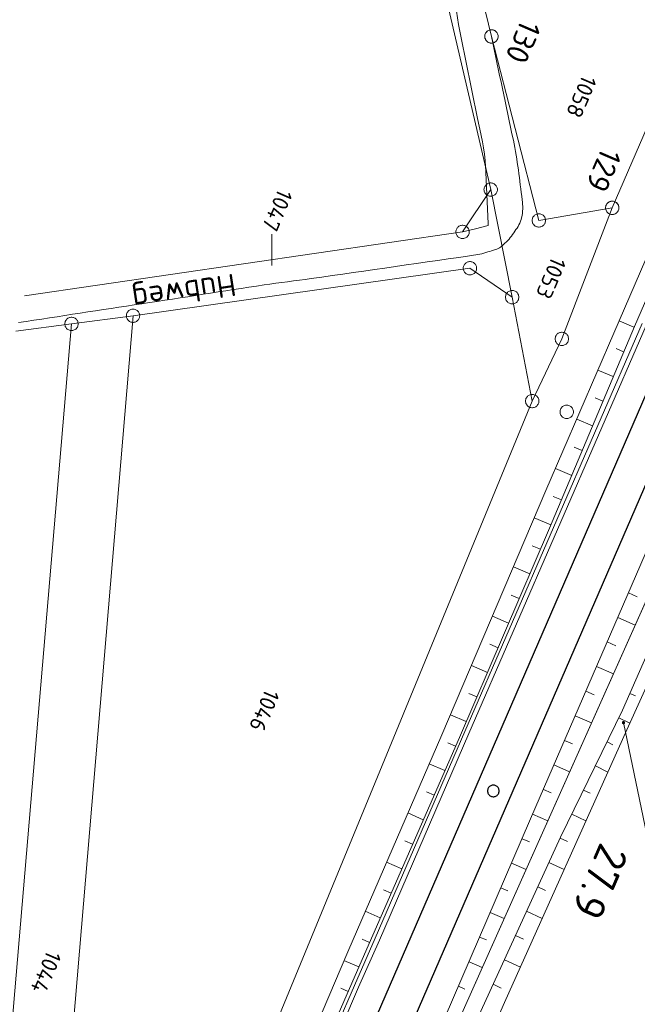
# Model space of a CAD drawing. Header units: metres. Extents: x 3425540 to 3446143, y 5432760 to 5444637.
# Tile 432 of 656: x 3436666 to 3436736, y 5443224 to 5443334. Entities that reach past the tile are written whole.
import ezdxf
from ezdxf.enums import TextEntityAlignment as Align

# ---------------------------------------------------------------- set-up
doc = ezdxf.new("R2010")
doc.units = ezdxf.units.M
for name, color, linetype, lineweight in [('B_Bestand', 9, 'Continuous', 18), ('B_Böschung', 9, 'Continuous', 18), ('B_Flurgrenzen', 9, 'Continuous', 18), ('B_Gleisachse', 9, 'Continuous', 25), ('B_Kilometrierung', 9, 'Continuous', 25), ('Bestand Kabeltröge', 9, 'Continuous', 18)]:
    doc.layers.add(name, color=color, linetype=linetype, lineweight=lineweight)
doc.styles.get("Standard").update_dxf_attribs({"font": 'isocpeur.ttf'})

msp = doc.modelspace()

# ---------------------------------------------------------------- linework, layer by layer
at = {"layer": 'B_Bestand'}
for points, knots in [([(3436702.64, 5443386.58), (3436704.63, 5443378.91), (3436706.62, 5443371.24), (3436708.61, 5443363.57), (3436710.28, 5443357.13), (3436712.09, 5443350.74), (3436713.71, 5443344.29), (3436714.69, 5443340.38), (3436715.09, 5443336.35), (3436715.87, 5443332.4), (3436716.46, 5443329.45), (3436717.1, 5443326.51), (3436717.69, 5443323.55), (3436718.06, 5443321.7), (3436718.54, 5443319.84), (3436718.62, 5443317.95), (3436718.72, 5443315.77), (3436718.82, 5443313.58), (3436718.92, 5443311.39)], [0, 0, 0, 0, 0.308444, 0.308444, 0.308444, 0.567149, 0.567149, 0.567149, 0.723964, 0.723964, 0.723964, 0.841113, 0.841113, 0.841113, 0.914791, 0.914791, 0.914791, 1, 1, 1, 1]), ([(3436719.27, 5443332.56), (3436720.09, 5443328.68), (3436720.91, 5443324.81), (3436721.73, 5443320.93), (3436722.19, 5443318.73), (3436722.44, 5443316.48), (3436722.72, 5443314.25), (3436722.81, 5443313.6), (3436722.82, 5443312.92), (3436722.66, 5443312.26), (3436722.53, 5443311.7), (3436722.23, 5443311.22), (3436721.9, 5443310.74), (3436721.57, 5443310.24), (3436721.23, 5443309.8), (3436720.79, 5443309.39), (3436720.47, 5443309.09), (3436720.14, 5443308.81), (3436719.74, 5443308.69), (3436719.15, 5443308.51), (3436718.57, 5443308.34), (3436717.98, 5443308.16)], [0, 0, 0, 0, 0.437331, 0.437331, 0.437331, 0.685695, 0.685695, 0.685695, 0.759012, 0.759012, 0.759012, 0.821616, 0.821616, 0.821616, 0.885905, 0.885905, 0.885905, 0.932515, 0.932515, 0.932515, 1, 1, 1, 1]), ([(3436717.98, 5443308.16), (3436711.68, 5443307.25), (3436705.37, 5443306.34), (3436699.07, 5443305.44), (3436697.32, 5443305.18), (3436695.55, 5443305), (3436693.8, 5443304.73), (3436689.23, 5443304.04), (3436684.67, 5443303.32), (3436680.1, 5443302.62), (3436675.49, 5443301.92), (3436670.89, 5443301.22), (3436666.28, 5443300.52)], [0, 0, 0, 0, 0.36558, 0.36558, 0.36558, 0.467306, 0.467306, 0.467306, 0.732547, 0.732547, 0.732547, 1, 1, 1, 1])]:
    msp.add_open_spline(points, degree=3, knots=knots, dxfattribs=at)
at = {"layer": 'B_Böschung'}
for p, q in [((3436735.25, 5443300.01), (3436733.6, 5443300.71)), ((3436734.09, 5443297.24), (3436733.25, 5443297.6)), ((3436732.92, 5443294.48), (3436731.21, 5443295.2)), ((3436731.76, 5443291.71), (3436730.89, 5443292.08)), ((3436730.6, 5443288.95), (3436728.83, 5443289.69)), ((3436729.43, 5443286.18), (3436728.54, 5443286.56)), ((3436728.27, 5443283.41), (3436726.45, 5443284.18)), ((3436727.11, 5443280.65), (3436726.18, 5443281.04)), ((3436725.94, 5443277.88), (3436724.08, 5443278.67)), ((3436724.76, 5443275.13), (3436723.84, 5443275.53)), ((3436723.57, 5443272.37), (3436721.74, 5443273.16)), ((3436722.39, 5443269.62), (3436721.47, 5443270.01)), ((3436734.62, 5443270.25), (3436735.62, 5443269.82)), ((3436721.2, 5443266.86), (3436719.38, 5443267.64)), ((3436733.43, 5443267.5), (3436735.39, 5443266.65)), ((3436720.01, 5443264.11), (3436719.11, 5443264.5)), ((3436732.24, 5443264.75), (3436733.2, 5443264.33)), ((3436718.82, 5443261.35), (3436717.03, 5443262.13)), ((3436731.05, 5443261.99), (3436732.94, 5443261.17)), ((3436717.64, 5443258.6), (3436716.75, 5443258.98)), ((3436729.85, 5443259.24), (3436730.79, 5443258.84)), ((3436734.79, 5443258.99), (3436735.41, 5443258.72)), ((3436716.45, 5443255.84), (3436714.68, 5443256.61)), ((3436728.66, 5443256.49), (3436730.49, 5443255.7)), ((3436733.55, 5443256.26), (3436734.77, 5443255.66)), ((3436715.25, 5443253.09), (3436714.38, 5443253.47)), ((3436727.47, 5443253.73), (3436728.37, 5443253.35)), ((3436732.24, 5443253.56), (3436732.89, 5443253.25)), ((3436714.05, 5443250.34), (3436712.31, 5443251.11)), ((3436726.28, 5443250.98), (3436728.04, 5443250.22)), ((3436730.92, 5443250.87), (3436732.31, 5443250.19)), ((3436712.84, 5443247.6), (3436711.98, 5443247.98)), ((3436725.09, 5443248.23), (3436725.95, 5443247.85)), ((3436729.6, 5443248.17), (3436730.34, 5443247.81)), ((3436711.64, 5443244.85), (3436709.92, 5443245.6)), ((3436723.89, 5443245.48), (3436725.59, 5443244.74)), ((3436728.28, 5443245.48), (3436729.86, 5443244.71)), ((3436726.97, 5443242.78), (3436727.81, 5443242.4)), ((3436710.43, 5443242.1), (3436709.58, 5443242.48)), ((3436722.7, 5443242.72), (3436723.54, 5443242.36)), ((3436709.23, 5443239.35), (3436707.53, 5443240.1)), ((3436721.51, 5443239.97), (3436723.15, 5443239.26)), ((3436725.72, 5443240.05), (3436727.42, 5443239.27)), ((3436720.33, 5443237.21), (3436721.12, 5443236.87)), ((3436724.47, 5443237.33), (3436725.33, 5443236.93)), ((3436708.02, 5443236.61), (3436707.18, 5443236.98)), ((3436706.82, 5443233.86), (3436705.14, 5443234.6)), ((3436719.14, 5443234.46), (3436720.7, 5443233.79)), ((3436723.22, 5443234.6), (3436724.97, 5443233.8)), ((3436717.95, 5443231.7), (3436718.71, 5443231.38)), ((3436721.97, 5443231.87), (3436722.86, 5443231.47)), ((3436705.61, 5443231.11), (3436704.78, 5443231.48)), ((3436704.41, 5443228.36), (3436702.75, 5443229.09)), ((3436716.76, 5443228.95), (3436718.25, 5443228.31)), ((3436720.72, 5443229.14), (3436722.52, 5443228.32)), ((3436715.57, 5443226.2), (3436716.3, 5443225.88)), ((3436719.48, 5443226.42), (3436720.38, 5443226)), ((3436703.21, 5443225.61), (3436702.39, 5443225.97))]:
    msp.add_line(p, q, dxfattribs=at)
for points in [[(3436738.75, 5443311.56), (3436738.03, 5443310.88), (3436737.18, 5443309), (3436733, 5443299.34), (3436725.38, 5443281.7), (3436713.71, 5443254.34), (3436703.17, 5443230.07), (3436689.55, 5443198.04), (3436671.27, 5443154.61), (3436668.8, 5443148.77), (3436668.71, 5443147.11), (3436668.82, 5443145.08)], [(3436740.9, 5443310.1), (3436739.96, 5443309.97), (3436739.42, 5443309.3), (3436739.06, 5443308.67), (3436735.29, 5443300.09), (3436725.78, 5443277.49), (3436715.68, 5443254.07), (3436704.78, 5443229.21), (3436693.34, 5443203.02), (3436685.54, 5443185.39), (3436678.67, 5443168.97), (3436668.82, 5443145.08)], [(3436749.78, 5443306.13), (3436749.78, 5443305.54), (3436749.56, 5443304.73), (3436746.82, 5443298.45), (3436736.01, 5443273.45), (3436723.67, 5443244.96), (3436713.04, 5443220.33), (3436705.1, 5443202.21), (3436690.02, 5443167.04), (3436678.29, 5443140.42)], [(3436751.98, 5443306.17), (3436752.39, 5443305.68), (3436752.4, 5443305.26), (3436752.3, 5443304.48), (3436710, 5443209.85), (3436707.34, 5443203.65), (3436706.63, 5443199.94)], [(3436711.68, 5443206.99), (3436712.32, 5443210.23), (3436717.69, 5443222.52), (3436727.03, 5443242.91), (3436733.97, 5443257.11), (3436744.03, 5443280.04), (3436752.2, 5443298.59), (3436755.03, 5443304.6), (3436755.79, 5443305.47), (3436758.1, 5443305.68), (3436762.24, 5443304.25), (3436764.95, 5443303.22), (3436765.62, 5443302.58), (3436765.71, 5443301.94)], [(3436712.26, 5443206.83), (3436713.19, 5443207.59), (3436717.69, 5443217.41), (3436720.75, 5443224.39), (3436734.44, 5443254.93), (3436743.22, 5443274.26), (3436754.45, 5443298.91), (3436754.86, 5443301.25), (3436755.64, 5443303.14)]]:
    msp.add_lwpolyline(points, dxfattribs=at)
at = {"layer": 'B_Flurgrenzen'}
for p, q in [((3436811.32, 5443436.61), (3436710, 5443209.85)), ((3436719.19, 5443315.4), (3436702.66, 5443386.7)), ((3436732.81, 5443313.37), (3436743.35, 5443337.73)), ((3436718.61, 5443335.3), (3436719.27, 5443332.56)), ((3436719.27, 5443332.56), (3436724.59, 5443311.95)), ((3436716.04, 5443310.67), (3436719.19, 5443315.4)), ((3436721.6, 5443303.36), (3436719.19, 5443315.4)), ((3436724.59, 5443311.95), (3436732.81, 5443313.37)), ((3436732.81, 5443313.37), (3436727.16, 5443298.69)), ((3436666.94, 5443303.52), (3436716.04, 5443310.67)), ((3436694.65, 5443310.42), (3436694.65, 5443306.89)), ((3436679.11, 5443301.28), (3436716.86, 5443306.6)), ((3436716.86, 5443306.6), (3436721.6, 5443303.36)), ((3436721.6, 5443303.36), (3436723.84, 5443291.73)), ((3436666.72, 5443154.76), (3436679.11, 5443301.28)), ((3436672.21, 5443300.37), (3436679.11, 5443301.28)), ((3436658.76, 5443142.56), (3436672.21, 5443300.37)), ((3436665.97, 5443299.55), (3436672.21, 5443300.37)), ((3436727.16, 5443298.69), (3436723.84, 5443291.73)), ((3436723.84, 5443291.73), (3436685.82, 5443199.5)), ((3436746.78, 5443194.27), (3436734.08, 5443255.72))]:
    msp.add_line(p, q, dxfattribs=at)
for points in [[(3436720.02, 5443332.56), (3436720.02, 5443332.66), (3436720, 5443332.74), (3436719.97, 5443332.84), (3436719.93, 5443332.92), (3436719.87, 5443333), (3436719.82, 5443333.08), (3436719.75, 5443333.14), (3436719.67, 5443333.19), (3436719.59, 5443333.24), (3436719.5, 5443333.27), (3436719.41, 5443333.29), (3436719.32, 5443333.31), (3436719.23, 5443333.31), (3436719.13, 5443333.29), (3436719.04, 5443333.27), (3436718.95, 5443333.24), (3436718.87, 5443333.19), (3436718.79, 5443333.14), (3436718.73, 5443333.08), (3436718.67, 5443333), (3436718.62, 5443332.92), (3436718.58, 5443332.84), (3436718.55, 5443332.74), (3436718.53, 5443332.66), (3436718.52, 5443332.56), (3436718.53, 5443332.47), (3436718.55, 5443332.38), (3436718.58, 5443332.28), (3436718.62, 5443332.2), (3436718.67, 5443332.12), (3436718.73, 5443332.05), (3436718.79, 5443331.98), (3436718.87, 5443331.93), (3436718.95, 5443331.88), (3436719.04, 5443331.85), (3436719.13, 5443331.83), (3436719.23, 5443331.82), (3436719.32, 5443331.82), (3436719.41, 5443331.83), (3436719.5, 5443331.85), (3436719.59, 5443331.88), (3436719.67, 5443331.93), (3436719.75, 5443331.98), (3436719.82, 5443332.05), (3436719.87, 5443332.12), (3436719.93, 5443332.2), (3436719.97, 5443332.28), (3436720, 5443332.38), (3436720.02, 5443332.47), (3436720.02, 5443332.56)], [(3436718.98, 5443331.87), (3436719.07, 5443331.84), (3436719.15, 5443331.82), (3436719.25, 5443331.81), (3436719.34, 5443331.82), (3436719.44, 5443331.84), (3436719.53, 5443331.86), (3436719.62, 5443331.89), (3436719.69, 5443331.94), (3436719.77, 5443332), (3436719.83, 5443332.07), (3436719.89, 5443332.14), (3436719.94, 5443332.22), (3436719.98, 5443332.31), (3436720, 5443332.4), (3436720.01, 5443332.49), (3436720.02, 5443332.59), (3436720.01, 5443332.68), (3436719.99, 5443332.77), (3436719.96, 5443332.86), (3436719.91, 5443332.94), (3436719.86, 5443333.02), (3436719.8, 5443333.09), (3436719.73, 5443333.16), (3436719.65, 5443333.21), (3436719.57, 5443333.25), (3436719.48, 5443333.28), (3436719.39, 5443333.3), (3436719.29, 5443333.31), (3436719.2, 5443333.31), (3436719.11, 5443333.29), (3436719.02, 5443333.26), (3436718.93, 5443333.23), (3436718.85, 5443333.18), (3436718.78, 5443333.12), (3436718.71, 5443333.05), (3436718.66, 5443332.98), (3436718.61, 5443332.9), (3436718.57, 5443332.81), (3436718.54, 5443332.72), (3436718.53, 5443332.63), (3436718.52, 5443332.54), (3436718.53, 5443332.44), (3436718.55, 5443332.35), (3436718.59, 5443332.27), (3436718.63, 5443332.18), (3436718.68, 5443332.1), (3436718.74, 5443332.03), (3436718.82, 5443331.97), (3436718.89, 5443331.91), (3436718.98, 5443331.87)], [(3436719.94, 5443315.4), (3436719.94, 5443315.5), (3436719.92, 5443315.59), (3436719.89, 5443315.68), (3436719.85, 5443315.76), (3436719.79, 5443315.84), (3436719.74, 5443315.92), (3436719.67, 5443315.98), (3436719.59, 5443316.04), (3436719.51, 5443316.08), (3436719.42, 5443316.11), (3436719.33, 5443316.14), (3436719.24, 5443316.15), (3436719.15, 5443316.15), (3436719.05, 5443316.14), (3436718.96, 5443316.11), (3436718.87, 5443316.08), (3436718.79, 5443316.04), (3436718.71, 5443315.98), (3436718.65, 5443315.92), (3436718.59, 5443315.84), (3436718.54, 5443315.76), (3436718.5, 5443315.68), (3436718.47, 5443315.59), (3436718.45, 5443315.5), (3436718.44, 5443315.4), (3436718.45, 5443315.31), (3436718.47, 5443315.22), (3436718.5, 5443315.13), (3436718.54, 5443315.04), (3436718.59, 5443314.97), (3436718.65, 5443314.89), (3436718.71, 5443314.83), (3436718.79, 5443314.77), (3436718.87, 5443314.73), (3436718.96, 5443314.7), (3436719.05, 5443314.67), (3436719.15, 5443314.66), (3436719.24, 5443314.66), (3436719.33, 5443314.67), (3436719.42, 5443314.7), (3436719.51, 5443314.73), (3436719.59, 5443314.77), (3436719.67, 5443314.83), (3436719.74, 5443314.89), (3436719.79, 5443314.97), (3436719.85, 5443315.04), (3436719.89, 5443315.13), (3436719.92, 5443315.22), (3436719.94, 5443315.31), (3436719.94, 5443315.4)], [(3436732.52, 5443312.68), (3436732.61, 5443312.65), (3436732.69, 5443312.63), (3436732.79, 5443312.62), (3436732.88, 5443312.62), (3436732.98, 5443312.64), (3436733.07, 5443312.66), (3436733.16, 5443312.7), (3436733.23, 5443312.75), (3436733.31, 5443312.8), (3436733.37, 5443312.87), (3436733.43, 5443312.95), (3436733.48, 5443313.03), (3436733.52, 5443313.12), (3436733.54, 5443313.21), (3436733.55, 5443313.3), (3436733.56, 5443313.39), (3436733.55, 5443313.49), (3436733.53, 5443313.58), (3436733.5, 5443313.66), (3436733.45, 5443313.75), (3436733.4, 5443313.83), (3436733.34, 5443313.9), (3436733.27, 5443313.96), (3436733.19, 5443314.01), (3436733.11, 5443314.05), (3436733.02, 5443314.09), (3436732.93, 5443314.11), (3436732.83, 5443314.12), (3436732.74, 5443314.11), (3436732.65, 5443314.09), (3436732.56, 5443314.07), (3436732.47, 5443314.03), (3436732.39, 5443313.98), (3436732.32, 5443313.93), (3436732.25, 5443313.86), (3436732.2, 5443313.79), (3436732.15, 5443313.7), (3436732.11, 5443313.62), (3436732.08, 5443313.53), (3436732.07, 5443313.43), (3436732.06, 5443313.34), (3436732.07, 5443313.25), (3436732.09, 5443313.16), (3436732.13, 5443313.07), (3436732.17, 5443312.99), (3436732.22, 5443312.91), (3436732.28, 5443312.84), (3436732.36, 5443312.77), (3436732.43, 5443312.72), (3436732.52, 5443312.68)], [(3436733.56, 5443313.37), (3436733.56, 5443313.46), (3436733.54, 5443313.55), (3436733.51, 5443313.64), (3436733.47, 5443313.73), (3436733.41, 5443313.8), (3436733.36, 5443313.88), (3436733.29, 5443313.95), (3436733.21, 5443314), (3436733.13, 5443314.05), (3436733.04, 5443314.08), (3436732.95, 5443314.1), (3436732.86, 5443314.11), (3436732.77, 5443314.11), (3436732.67, 5443314.1), (3436732.58, 5443314.08), (3436732.49, 5443314.05), (3436732.41, 5443314), (3436732.33, 5443313.95), (3436732.27, 5443313.88), (3436732.21, 5443313.8), (3436732.16, 5443313.73), (3436732.12, 5443313.64), (3436732.09, 5443313.55), (3436732.07, 5443313.46), (3436732.06, 5443313.37), (3436732.07, 5443313.27), (3436732.09, 5443313.18), (3436732.12, 5443313.09), (3436732.16, 5443313.01), (3436732.21, 5443312.93), (3436732.27, 5443312.85), (3436732.33, 5443312.79), (3436732.41, 5443312.73), (3436732.49, 5443312.69), (3436732.58, 5443312.66), (3436732.67, 5443312.63), (3436732.77, 5443312.62), (3436732.86, 5443312.62), (3436732.95, 5443312.63), (3436733.04, 5443312.66), (3436733.13, 5443312.69), (3436733.21, 5443312.73), (3436733.29, 5443312.79), (3436733.36, 5443312.85), (3436733.41, 5443312.93), (3436733.47, 5443313.01), (3436733.51, 5443313.09), (3436733.54, 5443313.18), (3436733.56, 5443313.27), (3436733.56, 5443313.37)], [(3436725.34, 5443311.95), (3436725.33, 5443312.05), (3436725.31, 5443312.14), (3436725.29, 5443312.23), (3436725.24, 5443312.31), (3436725.19, 5443312.39), (3436725.13, 5443312.47), (3436725.07, 5443312.53), (3436724.99, 5443312.59), (3436724.91, 5443312.63), (3436724.82, 5443312.66), (3436724.73, 5443312.69), (3436724.64, 5443312.7), (3436724.54, 5443312.7), (3436724.45, 5443312.69), (3436724.36, 5443312.66), (3436724.27, 5443312.63), (3436724.19, 5443312.59), (3436724.11, 5443312.53), (3436724.05, 5443312.47), (3436723.99, 5443312.39), (3436723.93, 5443312.31), (3436723.89, 5443312.23), (3436723.86, 5443312.14), (3436723.84, 5443312.05), (3436723.84, 5443311.95), (3436723.84, 5443311.86), (3436723.86, 5443311.77), (3436723.89, 5443311.68), (3436723.93, 5443311.59), (3436723.99, 5443311.52), (3436724.05, 5443311.44), (3436724.11, 5443311.37), (3436724.19, 5443311.32), (3436724.27, 5443311.27), (3436724.36, 5443311.24), (3436724.45, 5443311.22), (3436724.54, 5443311.21), (3436724.64, 5443311.21), (3436724.73, 5443311.22), (3436724.82, 5443311.24), (3436724.91, 5443311.27), (3436724.99, 5443311.32), (3436725.07, 5443311.37), (3436725.13, 5443311.44), (3436725.19, 5443311.52), (3436725.24, 5443311.59), (3436725.29, 5443311.68), (3436725.31, 5443311.77), (3436725.33, 5443311.86), (3436725.34, 5443311.95)], [(3436716.79, 5443310.67), (3436716.78, 5443310.76), (3436716.76, 5443310.85), (3436716.73, 5443310.95), (3436716.69, 5443311.03), (3436716.64, 5443311.11), (3436716.58, 5443311.18), (3436716.51, 5443311.25), (3436716.44, 5443311.3), (3436716.36, 5443311.35), (3436716.27, 5443311.38), (3436716.18, 5443311.4), (3436716.08, 5443311.41), (3436715.99, 5443311.41), (3436715.89, 5443311.4), (3436715.81, 5443311.38), (3436715.72, 5443311.35), (3436715.63, 5443311.3), (3436715.56, 5443311.25), (3436715.49, 5443311.18), (3436715.43, 5443311.11), (3436715.38, 5443311.03), (3436715.34, 5443310.95), (3436715.31, 5443310.85), (3436715.29, 5443310.76), (3436715.29, 5443310.67), (3436715.29, 5443310.57), (3436715.31, 5443310.49), (3436715.34, 5443310.39), (3436715.38, 5443310.31), (3436715.43, 5443310.23), (3436715.49, 5443310.15), (3436715.56, 5443310.09), (3436715.63, 5443310.04), (3436715.72, 5443309.99), (3436715.81, 5443309.96), (3436715.89, 5443309.94), (3436715.99, 5443309.92), (3436716.08, 5443309.92), (3436716.18, 5443309.94), (3436716.27, 5443309.96), (3436716.36, 5443309.99), (3436716.44, 5443310.04), (3436716.51, 5443310.09), (3436716.58, 5443310.15), (3436716.64, 5443310.23), (3436716.69, 5443310.31), (3436716.73, 5443310.39), (3436716.76, 5443310.49), (3436716.78, 5443310.57), (3436716.79, 5443310.67)], [(3436718.92, 5443311.39), (3436717.48, 5443311.03), (3436716.04, 5443310.67)], [(3436717.61, 5443306.6), (3436717.61, 5443306.69), (3436717.59, 5443306.78), (3436717.56, 5443306.88), (3436717.52, 5443306.96), (3436717.47, 5443307.04), (3436717.41, 5443307.11), (3436717.34, 5443307.18), (3436717.27, 5443307.23), (3436717.18, 5443307.28), (3436717.09, 5443307.31), (3436717.01, 5443307.33), (3436716.91, 5443307.34), (3436716.82, 5443307.34), (3436716.72, 5443307.33), (3436716.63, 5443307.31), (3436716.55, 5443307.28), (3436716.46, 5443307.23), (3436716.39, 5443307.18), (3436716.32, 5443307.11), (3436716.26, 5443307.04), (3436716.21, 5443306.96), (3436716.17, 5443306.88), (3436716.14, 5443306.78), (3436716.12, 5443306.69), (3436716.11, 5443306.6), (3436716.12, 5443306.51), (3436716.14, 5443306.42), (3436716.17, 5443306.32), (3436716.21, 5443306.24), (3436716.26, 5443306.16), (3436716.32, 5443306.09), (3436716.39, 5443306.02), (3436716.46, 5443305.97), (3436716.55, 5443305.92), (3436716.63, 5443305.89), (3436716.72, 5443305.87), (3436716.82, 5443305.86), (3436716.91, 5443305.86), (3436717.01, 5443305.87), (3436717.09, 5443305.89), (3436717.18, 5443305.92), (3436717.27, 5443305.97), (3436717.34, 5443306.02), (3436717.41, 5443306.09), (3436717.47, 5443306.16), (3436717.52, 5443306.24), (3436717.56, 5443306.32), (3436717.59, 5443306.42), (3436717.61, 5443306.51), (3436717.61, 5443306.6)], [(3436722.35, 5443303.36), (3436722.34, 5443303.45), (3436722.32, 5443303.54), (3436722.3, 5443303.64), (3436722.25, 5443303.72), (3436722.2, 5443303.8), (3436722.14, 5443303.87), (3436722.08, 5443303.94), (3436722, 5443303.99), (3436721.92, 5443304.04), (3436721.83, 5443304.07), (3436721.74, 5443304.09), (3436721.65, 5443304.1), (3436721.55, 5443304.1), (3436721.46, 5443304.09), (3436721.37, 5443304.07), (3436721.28, 5443304.04), (3436721.2, 5443303.99), (3436721.12, 5443303.94), (3436721.06, 5443303.87), (3436721, 5443303.8), (3436720.94, 5443303.72), (3436720.9, 5443303.64), (3436720.87, 5443303.54), (3436720.85, 5443303.45), (3436720.85, 5443303.36), (3436720.85, 5443303.27), (3436720.87, 5443303.18), (3436720.9, 5443303.08), (3436720.94, 5443303), (3436721, 5443302.92), (3436721.06, 5443302.85), (3436721.12, 5443302.78), (3436721.2, 5443302.73), (3436721.28, 5443302.68), (3436721.37, 5443302.65), (3436721.46, 5443302.63), (3436721.55, 5443302.62), (3436721.65, 5443302.62), (3436721.74, 5443302.63), (3436721.83, 5443302.65), (3436721.92, 5443302.68), (3436722, 5443302.73), (3436722.08, 5443302.78), (3436722.14, 5443302.85), (3436722.2, 5443302.92), (3436722.25, 5443303), (3436722.3, 5443303.08), (3436722.32, 5443303.18), (3436722.34, 5443303.27), (3436722.35, 5443303.36)], [(3436679.86, 5443301.28), (3436679.85, 5443301.37), (3436679.83, 5443301.46), (3436679.81, 5443301.56), (3436679.76, 5443301.64), (3436679.71, 5443301.72), (3436679.65, 5443301.79), (3436679.59, 5443301.86), (3436679.51, 5443301.91), (3436679.43, 5443301.96), (3436679.34, 5443301.99), (3436679.25, 5443302.01), (3436679.16, 5443302.02), (3436679.06, 5443302.02), (3436678.97, 5443302.01), (3436678.88, 5443301.99), (3436678.79, 5443301.96), (3436678.71, 5443301.91), (3436678.63, 5443301.86), (3436678.57, 5443301.79), (3436678.51, 5443301.72), (3436678.45, 5443301.64), (3436678.41, 5443301.56), (3436678.38, 5443301.46), (3436678.36, 5443301.37), (3436678.36, 5443301.28), (3436678.36, 5443301.19), (3436678.38, 5443301.1), (3436678.41, 5443301), (3436678.45, 5443300.92), (3436678.51, 5443300.84), (3436678.57, 5443300.77), (3436678.63, 5443300.7), (3436678.71, 5443300.65), (3436678.79, 5443300.6), (3436678.88, 5443300.57), (3436678.97, 5443300.55), (3436679.06, 5443300.54), (3436679.16, 5443300.54), (3436679.25, 5443300.55), (3436679.34, 5443300.57), (3436679.43, 5443300.6), (3436679.51, 5443300.65), (3436679.59, 5443300.7), (3436679.65, 5443300.77), (3436679.71, 5443300.84), (3436679.76, 5443300.92), (3436679.81, 5443301), (3436679.83, 5443301.1), (3436679.85, 5443301.19), (3436679.86, 5443301.28)], [(3436672.96, 5443300.37), (3436672.96, 5443300.46), (3436672.94, 5443300.55), (3436672.91, 5443300.64), (3436672.87, 5443300.73), (3436672.82, 5443300.8), (3436672.76, 5443300.88), (3436672.69, 5443300.94), (3436672.62, 5443301), (3436672.53, 5443301.04), (3436672.44, 5443301.07), (3436672.36, 5443301.1), (3436672.26, 5443301.11), (3436672.17, 5443301.11), (3436672.07, 5443301.1), (3436671.98, 5443301.07), (3436671.9, 5443301.04), (3436671.81, 5443301), (3436671.74, 5443300.94), (3436671.67, 5443300.88), (3436671.61, 5443300.8), (3436671.56, 5443300.73), (3436671.52, 5443300.64), (3436671.49, 5443300.55), (3436671.47, 5443300.46), (3436671.46, 5443300.37), (3436671.47, 5443300.27), (3436671.49, 5443300.18), (3436671.52, 5443300.09), (3436671.56, 5443300.01), (3436671.61, 5443299.93), (3436671.67, 5443299.85), (3436671.74, 5443299.79), (3436671.81, 5443299.73), (3436671.9, 5443299.69), (3436671.98, 5443299.66), (3436672.07, 5443299.63), (3436672.17, 5443299.62), (3436672.26, 5443299.62), (3436672.36, 5443299.63), (3436672.44, 5443299.66), (3436672.53, 5443299.69), (3436672.62, 5443299.73), (3436672.69, 5443299.79), (3436672.76, 5443299.85), (3436672.82, 5443299.93), (3436672.87, 5443300.01), (3436672.91, 5443300.09), (3436672.94, 5443300.18), (3436672.96, 5443300.27), (3436672.96, 5443300.37)], [(3436727.91, 5443298.69), (3436727.91, 5443298.78), (3436727.89, 5443298.87), (3436727.86, 5443298.97), (3436727.82, 5443299.05), (3436727.77, 5443299.13), (3436727.71, 5443299.2), (3436727.64, 5443299.27), (3436727.57, 5443299.32), (3436727.48, 5443299.37), (3436727.39, 5443299.4), (3436727.31, 5443299.42), (3436727.21, 5443299.43), (3436727.12, 5443299.43), (3436727.02, 5443299.42), (3436726.93, 5443299.4), (3436726.85, 5443299.37), (3436726.76, 5443299.32), (3436726.69, 5443299.27), (3436726.62, 5443299.2), (3436726.56, 5443299.13), (3436726.51, 5443299.05), (3436726.47, 5443298.97), (3436726.44, 5443298.87), (3436726.42, 5443298.78), (3436726.41, 5443298.69), (3436726.42, 5443298.59), (3436726.44, 5443298.51), (3436726.47, 5443298.41), (3436726.51, 5443298.33), (3436726.56, 5443298.25), (3436726.62, 5443298.17), (3436726.69, 5443298.11), (3436726.76, 5443298.06), (3436726.85, 5443298.01), (3436726.93, 5443297.98), (3436727.02, 5443297.96), (3436727.12, 5443297.94), (3436727.21, 5443297.94), (3436727.31, 5443297.96), (3436727.39, 5443297.98), (3436727.48, 5443298.01), (3436727.57, 5443298.06), (3436727.64, 5443298.11), (3436727.71, 5443298.17), (3436727.77, 5443298.25), (3436727.82, 5443298.33), (3436727.86, 5443298.41), (3436727.89, 5443298.51), (3436727.91, 5443298.59), (3436727.91, 5443298.69)], [(3436724.59, 5443291.73), (3436724.59, 5443291.82), (3436724.57, 5443291.91), (3436724.54, 5443292), (3436724.5, 5443292.09), (3436724.44, 5443292.16), (3436724.38, 5443292.24), (3436724.32, 5443292.3), (3436724.24, 5443292.36), (3436724.16, 5443292.4), (3436724.07, 5443292.43), (3436723.98, 5443292.46), (3436723.89, 5443292.47), (3436723.79, 5443292.47), (3436723.7, 5443292.46), (3436723.61, 5443292.43), (3436723.52, 5443292.4), (3436723.44, 5443292.36), (3436723.36, 5443292.3), (3436723.3, 5443292.24), (3436723.24, 5443292.16), (3436723.19, 5443292.09), (3436723.14, 5443292), (3436723.12, 5443291.91), (3436723.1, 5443291.82), (3436723.09, 5443291.73), (3436723.1, 5443291.63), (3436723.12, 5443291.54), (3436723.14, 5443291.45), (3436723.19, 5443291.37), (3436723.24, 5443291.29), (3436723.3, 5443291.21), (3436723.36, 5443291.15), (3436723.44, 5443291.09), (3436723.52, 5443291.05), (3436723.61, 5443291.02), (3436723.7, 5443290.99), (3436723.79, 5443290.98), (3436723.89, 5443290.98), (3436723.98, 5443290.99), (3436724.07, 5443291.02), (3436724.16, 5443291.05), (3436724.24, 5443291.09), (3436724.32, 5443291.15), (3436724.38, 5443291.21), (3436724.44, 5443291.29), (3436724.5, 5443291.37), (3436724.54, 5443291.45), (3436724.57, 5443291.54), (3436724.59, 5443291.63), (3436724.59, 5443291.73)], [(3436728.46, 5443290.52), (3436728.46, 5443290.61), (3436728.44, 5443290.7), (3436728.41, 5443290.8), (3436728.37, 5443290.88), (3436728.31, 5443290.96), (3436728.26, 5443291.03), (3436728.19, 5443291.1), (3436728.11, 5443291.15), (3436728.03, 5443291.2), (3436727.94, 5443291.23), (3436727.85, 5443291.25), (3436727.76, 5443291.26), (3436727.67, 5443291.26), (3436727.57, 5443291.25), (3436727.48, 5443291.23), (3436727.39, 5443291.2), (3436727.31, 5443291.15), (3436727.23, 5443291.1), (3436727.17, 5443291.03), (3436727.11, 5443290.96), (3436727.06, 5443290.88), (3436727.02, 5443290.8), (3436726.99, 5443290.7), (3436726.97, 5443290.61), (3436726.96, 5443290.52), (3436726.97, 5443290.42), (3436726.99, 5443290.34), (3436727.02, 5443290.24), (3436727.06, 5443290.16), (3436727.11, 5443290.08), (3436727.17, 5443290), (3436727.23, 5443289.94), (3436727.31, 5443289.89), (3436727.39, 5443289.84), (3436727.48, 5443289.81), (3436727.57, 5443289.79), (3436727.67, 5443289.77), (3436727.76, 5443289.77), (3436727.85, 5443289.79), (3436727.94, 5443289.81), (3436728.03, 5443289.84), (3436728.11, 5443289.89), (3436728.19, 5443289.94), (3436728.26, 5443290), (3436728.31, 5443290.08), (3436728.37, 5443290.16), (3436728.41, 5443290.24), (3436728.44, 5443290.34), (3436728.46, 5443290.42), (3436728.46, 5443290.52)], [(3436734.2, 5443255.72), (3436734.2, 5443255.74), (3436734.2, 5443255.76), (3436734.19, 5443255.77), (3436734.18, 5443255.78), (3436734.18, 5443255.8), (3436734.17, 5443255.81), (3436734.16, 5443255.82), (3436734.14, 5443255.83), (3436734.13, 5443255.84), (3436734.11, 5443255.84), (3436734.1, 5443255.85), (3436734.08, 5443255.85), (3436734.07, 5443255.85), (3436734.05, 5443255.85), (3436734.04, 5443255.84), (3436734.02, 5443255.84), (3436734.01, 5443255.83), (3436734, 5443255.82), (3436733.98, 5443255.81), (3436733.97, 5443255.8), (3436733.97, 5443255.78), (3436733.96, 5443255.77), (3436733.95, 5443255.76), (3436733.95, 5443255.74), (3436733.95, 5443255.72), (3436733.95, 5443255.71), (3436733.95, 5443255.69), (3436733.96, 5443255.68), (3436733.97, 5443255.66), (3436733.97, 5443255.65), (3436733.98, 5443255.64), (3436734, 5443255.63), (3436734.01, 5443255.62), (3436734.02, 5443255.61), (3436734.04, 5443255.61), (3436734.05, 5443255.6), (3436734.07, 5443255.6), (3436734.08, 5443255.6), (3436734.1, 5443255.6), (3436734.11, 5443255.61), (3436734.13, 5443255.61), (3436734.14, 5443255.62), (3436734.16, 5443255.63), (3436734.17, 5443255.64), (3436734.18, 5443255.65), (3436734.18, 5443255.66), (3436734.19, 5443255.68), (3436734.2, 5443255.69), (3436734.2, 5443255.71), (3436734.2, 5443255.72)], [(3436734.18, 5443255.72), (3436734.17, 5443255.74), (3436734.17, 5443255.75), (3436734.17, 5443255.76), (3436734.16, 5443255.78), (3436734.15, 5443255.79), (3436734.14, 5443255.8), (3436734.13, 5443255.81), (3436734.12, 5443255.82), (3436734.11, 5443255.82), (3436734.09, 5443255.82), (3436734.08, 5443255.82), (3436734.06, 5443255.82), (3436734.05, 5443255.82), (3436734.04, 5443255.82), (3436734.03, 5443255.81), (3436734.01, 5443255.8), (3436734, 5443255.79), (3436733.99, 5443255.78), (3436733.99, 5443255.77), (3436733.98, 5443255.76), (3436733.98, 5443255.75), (3436733.98, 5443255.73), (3436733.98, 5443255.72), (3436733.98, 5443255.7), (3436733.98, 5443255.69), (3436733.99, 5443255.68), (3436733.99, 5443255.67), (3436734, 5443255.65), (3436734.01, 5443255.65), (3436734.03, 5443255.64), (3436734.04, 5443255.63), (3436734.05, 5443255.63), (3436734.06, 5443255.63), (3436734.08, 5443255.62), (3436734.09, 5443255.63), (3436734.11, 5443255.63), (3436734.12, 5443255.63), (3436734.13, 5443255.64), (3436734.14, 5443255.65), (3436734.15, 5443255.66), (3436734.16, 5443255.67), (3436734.17, 5443255.68), (3436734.17, 5443255.7), (3436734.17, 5443255.71), (3436734.18, 5443255.72)], [(3436734.15, 5443255.72), (3436734.15, 5443255.74), (3436734.15, 5443255.75), (3436734.14, 5443255.76), (3436734.14, 5443255.77), (3436734.13, 5443255.78), (3436734.12, 5443255.79), (3436734.11, 5443255.79), (3436734.1, 5443255.8), (3436734.08, 5443255.8), (3436734.07, 5443255.8), (3436734.06, 5443255.8), (3436734.05, 5443255.8), (3436734.04, 5443255.79), (3436734.03, 5443255.78), (3436734.02, 5443255.77), (3436734.01, 5443255.76), (3436734.01, 5443255.75), (3436734, 5443255.74), (3436734, 5443255.73), (3436734, 5443255.72), (3436734, 5443255.71), (3436734.01, 5443255.69), (3436734.01, 5443255.68), (3436734.02, 5443255.67), (3436734.03, 5443255.67), (3436734.04, 5443255.66), (3436734.05, 5443255.65), (3436734.06, 5443255.65), (3436734.07, 5443255.65), (3436734.08, 5443255.65), (3436734.1, 5443255.65), (3436734.11, 5443255.66), (3436734.12, 5443255.66), (3436734.13, 5443255.67), (3436734.14, 5443255.68), (3436734.14, 5443255.69), (3436734.15, 5443255.7), (3436734.15, 5443255.71), (3436734.15, 5443255.72)], [(3436734.13, 5443255.72), (3436734.13, 5443255.73), (3436734.12, 5443255.74), (3436734.12, 5443255.75), (3436734.11, 5443255.76), (3436734.1, 5443255.77), (3436734.1, 5443255.77), (3436734.09, 5443255.77), (3436734.08, 5443255.78), (3436734.07, 5443255.77), (3436734.06, 5443255.77), (3436734.05, 5443255.77), (3436734.04, 5443255.76), (3436734.03, 5443255.75), (3436734.03, 5443255.74), (3436734.03, 5443255.73), (3436734.02, 5443255.72), (3436734.03, 5443255.71), (3436734.03, 5443255.7), (3436734.03, 5443255.7), (3436734.04, 5443255.69), (3436734.05, 5443255.68), (3436734.06, 5443255.68), (3436734.07, 5443255.67), (3436734.08, 5443255.67), (3436734.09, 5443255.67), (3436734.1, 5443255.68), (3436734.1, 5443255.68), (3436734.11, 5443255.69), (3436734.12, 5443255.7), (3436734.12, 5443255.7), (3436734.13, 5443255.71), (3436734.13, 5443255.72)], [(3436734.1, 5443255.72), (3436734.1, 5443255.73), (3436734.1, 5443255.74), (3436734.09, 5443255.74), (3436734.09, 5443255.75), (3436734.08, 5443255.75), (3436734.07, 5443255.75), (3436734.07, 5443255.75), (3436734.06, 5443255.75), (3436734.05, 5443255.74), (3436734.05, 5443255.74), (3436734.05, 5443255.73), (3436734.05, 5443255.72), (3436734.05, 5443255.71), (3436734.05, 5443255.71), (3436734.06, 5443255.7), (3436734.07, 5443255.7), (3436734.07, 5443255.7), (3436734.08, 5443255.7), (3436734.09, 5443255.7), (3436734.09, 5443255.7), (3436734.1, 5443255.71), (3436734.1, 5443255.72), (3436734.1, 5443255.72)]]:
    msp.add_lwpolyline(points, dxfattribs=at)
at = {"layer": 'B_Gleisachse'}
for p, q in [((3436939.53, 5443760.47), (3436690.22, 5443185.63)), ((3436943.2, 5443758.88), (3436693.88, 5443184))]:
    msp.add_line(p, q, dxfattribs=at)
at = {"layer": 'B_Kilometrierung'}
msp.add_lwpolyline([(3436720.14, 5443248.07), (3436720.13, 5443248.16), (3436720.12, 5443248.24), (3436720.09, 5443248.32), (3436720.05, 5443248.39), (3436720.01, 5443248.46), (3436719.96, 5443248.52), (3436719.9, 5443248.58), (3436719.83, 5443248.62), (3436719.76, 5443248.66), (3436719.69, 5443248.69), (3436719.61, 5443248.71), (3436719.53, 5443248.72), (3436719.45, 5443248.72), (3436719.36, 5443248.71), (3436719.29, 5443248.69), (3436719.21, 5443248.66), (3436719.14, 5443248.62), (3436719.07, 5443248.58), (3436719.01, 5443248.52), (3436718.96, 5443248.46), (3436718.92, 5443248.39), (3436718.88, 5443248.32), (3436718.86, 5443248.24), (3436718.84, 5443248.16), (3436718.84, 5443248.07), (3436718.84, 5443247.99), (3436718.86, 5443247.91), (3436718.88, 5443247.83), (3436718.92, 5443247.76), (3436718.96, 5443247.69), (3436719.01, 5443247.63), (3436719.07, 5443247.57), (3436719.14, 5443247.53), (3436719.21, 5443247.49), (3436719.29, 5443247.46), (3436719.36, 5443247.43), (3436719.45, 5443247.42), (3436719.53, 5443247.42), (3436719.61, 5443247.43), (3436719.69, 5443247.46), (3436719.76, 5443247.49), (3436719.83, 5443247.53), (3436719.9, 5443247.57), (3436719.96, 5443247.63), (3436720.01, 5443247.69), (3436720.05, 5443247.76), (3436720.09, 5443247.83), (3436720.12, 5443247.91), (3436720.13, 5443247.99), (3436720.14, 5443248.07)], dxfattribs=at)
at = {"layer": 'Bestand Kabeltröge'}
for p, q in [((3436736.15, 5443300.4), (3436716.28, 5443254.72)), ((3436736.61, 5443300.2), (3436716.73, 5443254.52)), ((3436716.28, 5443254.72), (3436706.26, 5443231.57)), ((3436716.73, 5443254.52), (3436706.72, 5443231.37)), ((3436706.26, 5443231.57), (3436703.92, 5443226.29)), ((3436706.72, 5443231.37), (3436704.38, 5443226.09)), ((3436703.92, 5443226.29), (3436676.84, 5443163.88)), ((3436704.38, 5443226.09), (3436677.3, 5443163.68))]:
    msp.add_line(p, q, dxfattribs=at)

# ---------------------------------------------------------------- texts
at = {"layer": 'B_Bestand'}
for s, p in [('130', (3436722.62, 5443334.6)), ('129', (3436731.65, 5443320.26))]:
    msp.add_text(s, height=2.5, rotation=246.7114, dxfattribs=at).set_placement(p)
at = {"layer": 'B_Bestand', "linetype": 'Continuous'}
msp.add_text('Hubweg', height=2.5, rotation=188.7628, dxfattribs=at).set_placement((3436684.78, 5443304.26), align=Align.MIDDLE)
at = {"layer": 'B_Flurgrenzen'}
for s, p in [('1058', (3436729.37, 5443325.81)), ('1047', (3436695.29, 5443313.09)), ('1053', (3436725.96, 5443305.5)), ('1046', (3436693.83, 5443257.06)), ('1044', (3436669.37, 5443227.77))]:
    msp.add_text(s, height=1.8, rotation=246.6001, dxfattribs=at).set_placement(p, align=Align.MIDDLE)
at = {"layer": 'B_Kilometrierung'}
msp.add_text('27.9', height=3.499, rotation=246.5535, dxfattribs=at).set_placement((3436731.44, 5443237.89), align=Align.MIDDLE)

doc.saveas('drawing.dxf')
